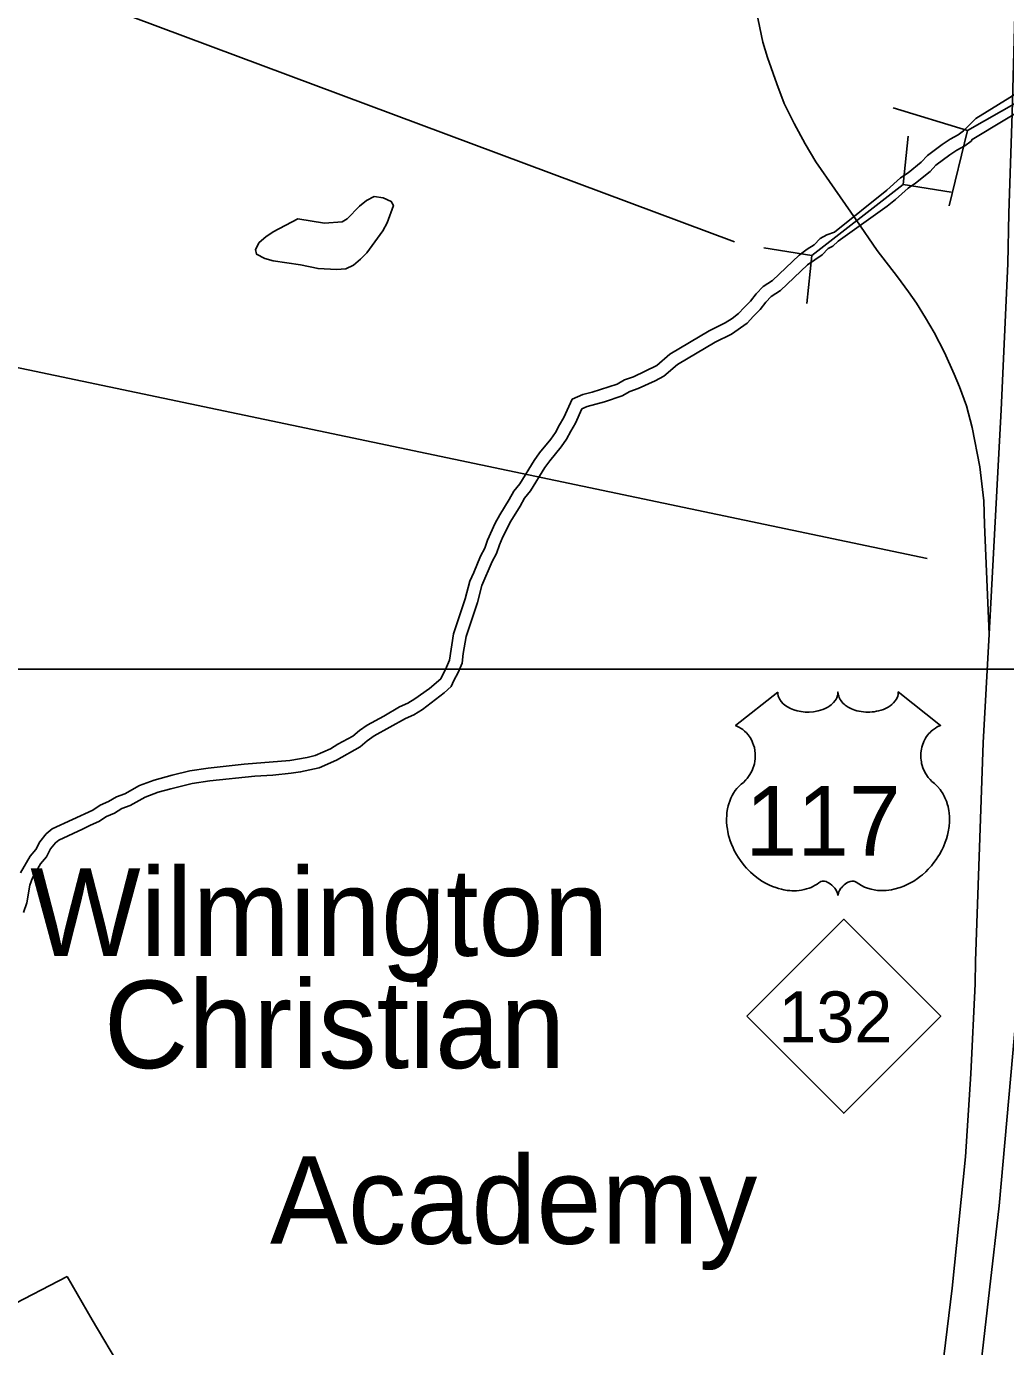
# Model space of a CAD drawing. Extents: x 2290055 to 2389491, y 66597 to 237875.
# Drawn here: x 2340192 to 2341872, y 190974 to 193239 of the extents above; entities that cross this region are included whole.
import ezdxf

# ---------------------------------------------------------------- set-up
doc = ezdxf.new("R2010")
doc.units = 0
for name, color, linetype in [('Exist Cultural Educational Facility High Label', 7, 'Continuous'), ('Exist Hydrographic Pond Under 1500 Sq Ft', 7, 'Continuous'), ('Exist Hydrographic River Shore', 7, 'Continuous'), ('Exist Road Primary Interstate Structure Ovrhead Sign CELL', 7, 'Continuous'), ('Exist Road Primary NC Shield CELL', 7, 'Continuous'), ('Exist Road Primary NC Shield Number Label', 7, 'Continuous'), ('Exist Road Primary US Divided Attributed', 7, 'Continuous'), ('Exist Road Primary US Shield CELL', 7, 'Continuous'), ('Exist Road Primary US Shield Number Label', 7, 'Continuous'), ('Exist Road Primary US Structure Culvert CELL', 7, 'Continuous'), ('Exist Road Primary US Structure Culvert Number Label', 7, 'Continuous'), ('Exist Road Secondary Type 51 Attributed', 7, 'Continuous'), ('Map Preparation Inset Cut Line', 7, 'Continuous')]:
    doc.layers.add(name, color=color, linetype=linetype)

msp = doc.modelspace()

# ---------------------------------------------------------------- linework, layer by layer
at = {"layer": 'Exist Hydrographic Pond Under 1500 Sq Ft'}
msp.add_lwpolyline([(2340723.5, 192821.4), (2340692.2, 192823), (2340662, 192829.4), (2340615.2, 192836.3), (2340600.5, 192840.2), (2340586.5, 192847.6), (2340585, 192855.9), (2340591, 192867.6), (2340602.5, 192877.3), (2340615.2, 192886.1), (2340657.5, 192908.4), (2340703, 192900.9), (2340733.5, 192903.2), (2340742, 192908.2), (2340763, 192930.3), (2340775.2, 192939.9), (2340788.5, 192947), (2340803.7, 192944.7), (2340817.7, 192938.2), (2340821.5, 192931.4), (2340810.7, 192901.8), (2340803, 192888), (2340775.7, 192850), (2340765, 192839.1), (2340753, 192828.8), (2340739.7, 192822.4), (2340723.5, 192821.4)], dxfattribs=at)
at = {"layer": 'Exist Hydrographic River Shore'}
for points in [[(2341577.9, 192885.5), (2341667.7, 192957.4), (2341691.5, 192978.9), (2341704.5, 192987.3), (2341726.7, 193005.5), (2341737.5, 193017), (2341763, 193035.8), (2341776.5, 193044.9), (2341790, 193052.3), (2341799.5, 193059.3), (2341820.5, 193080.8), (2342026.9, 193207.8)], [(2342033, 193175.9), (2341814.1, 193044.6), (2341812.5, 193041.6), (2341801.7, 193033.7), (2341788, 193026.1), (2341775.7, 193018), (2341752, 193000.4), (2341742, 192989.5), (2341717.2, 192969.5), (2341704.7, 192961.3), (2341682.7, 192941.4), (2341668.5, 192930.4), (2341584.5, 192870)], [(2340235.7, 191861.9), (2340305.5, 191894.4), (2340318.5, 191902.6), (2340332.5, 191908.9), (2340346.2, 191917), (2340360.7, 191922.4), (2340386, 191936.4), (2340410.7, 191945.8), (2340441.5, 191954.4), (2340472.2, 191961.5), (2340503.7, 191966), (2340565.2, 191972.9), (2340643.5, 191979.3), (2340673.2, 191984.3), (2340687.2, 191987.8), (2340713.2, 191999.6), (2340726, 192007.2), (2340752, 192021.1), (2340763, 192030.6), (2340776.5, 192040), (2340805, 192055.5), (2340832, 192071.4), (2340846.2, 192077.5), (2340858.2, 192085.2), (2340883, 192103.1), (2340902.5, 192119.4), (2340912.7, 192139.7), (2340917.5, 192151.7), (2340924.5, 192196.9), (2340944.2, 192256.5), (2340952.5, 192287.2), (2340959.5, 192301.8), (2340970.7, 192330.1), (2340978.2, 192343.3), (2340982.7, 192357.3), (2340996, 192386.6), (2341003.7, 192400.7), (2341020.2, 192426.9), (2341028, 192441.4), (2341038.2, 192454.1), (2341062.7, 192493.9), (2341072.2, 192506.8), (2341091.7, 192530.5), (2341099.5, 192541.8), (2341106.2, 192555), (2341114, 192567.9), (2341128.2, 192598.9), (2341146.5, 192607.3), (2341162.5, 192611.1), (2341205, 192625.1), (2341218, 192632.2), (2341233, 192637.6), (2341273.2, 192656.8), (2341295.5, 192676.4), (2341363.2, 192716.5), (2341390.5, 192729.8), (2341402.5, 192737.5), (2341413.5, 192745.8), (2341423, 192756.5), (2341434, 192767.1), (2341443.5, 192779.9), (2341456, 192792.3), (2341472, 192802.8), (2341517.5, 192846.1), (2341531, 192856.2), (2341543, 192863.8), (2341553.5, 192875), (2341565, 192881.1), (2341577.9, 192885.5)], [(2341584.5, 192870), (2341575.2, 192861.7), (2341567.2, 192857.4), (2341557.2, 192846.6), (2341531.7, 192829.5), (2341485.5, 192785.3), (2341469.7, 192775.1), (2341460.2, 192765.5), (2341450.7, 192752.7), (2341439, 192741.3), (2341428.5, 192729.4), (2341401.5, 192710.6), (2341373.5, 192697.1), (2341309, 192658.8), (2341285.5, 192638.4), (2341270.2, 192630.5), (2341241.5, 192617.2), (2341227, 192612), (2341213.7, 192604.9), (2341183.5, 192594.5), (2341153.7, 192586.5), (2341144.7, 192582.3), (2341133.5, 192557.7), (2341125.5, 192544.4), (2341118.5, 192530.6), (2341109.2, 192517.1), (2341089.5, 192493.4), (2341081, 192481.7), (2341056.5, 192441.7), (2341046.5, 192429.2), (2341039, 192415.5)], [(2341039, 192415.5), (2341023, 192389.7), (2341009, 192362.8), (2341003.2, 192349.5), (2340998.5, 192334.5), (2340990.7, 192320.7), (2340973.2, 192279.6), (2340965.5, 192250.3), (2340946, 192192.3), (2340941, 192162.8), (2340939.2, 192146.3), (2340932.7, 192130.3), (2340925, 192116.3), (2340920.5, 192106.2), (2340908.5, 192095.3), (2340871, 192067), (2340856.5, 192057.9), (2340842, 192051.6), (2340788.5, 192021.4), (2340776.5, 192013.2), (2340764.2, 192002.9), (2340723.5, 191980.2), (2340694.2, 191966.8), (2340662.2, 191959.7), (2340646.2, 191957.5), (2340614.7, 191954.4), (2340583.5, 191952.6), (2340506.5, 191944.2), (2340476.2, 191939.9), (2340439.5, 191930.9), (2340417.5, 191924.8), (2340395.5, 191916.7), (2340370, 191902.4), (2340355.7, 191897), (2340342.7, 191889.3), (2340329, 191883.2), (2340315.7, 191874.8), (2340301.5, 191868.7), (2340288.2, 191861.8), (2340247.2, 191842.9), (2340241.5, 191838.3), (2340233.2, 191827.8), (2340226.2, 191814.3), (2340216, 191802.3), (2340202, 191777.9), (2340197.5, 191765.3), (2340192.5, 191735.3), (2340187, 191718.5)], [(2340181.7, 191786.7), (2340198.2, 191815.3), (2340207.7, 191826.7), (2340215, 191839.8), (2340225.7, 191853.7), (2340235.7, 191861.9)]]:
    msp.add_lwpolyline(points, dxfattribs=at)
at = {"layer": 'Exist Road Primary Interstate Structure Ovrhead Sign CELL'}
msp.add_lwpolyline([(2341737.2, 192325.7), (2339834.7, 192724.9), (2337501.2, 192939.2), (2336043, 193323.6)], dxfattribs=at)
at = {"layer": 'Exist Road Primary NC Shield CELL'}
msp.add_lwpolyline([(2341427.5, 191540.7), (2341594, 191707.2), (2341760.5, 191540.7), (2341594, 191374.2)], close=True, dxfattribs=at)
at = {"layer": 'Exist Road Primary US Divided Attributed'}
for points in [[(2341900.2, 193680.6), (2341895.8, 193574.4), (2341882.8, 193089.2), (2341877.1, 192918.1), (2341875.2, 192831.5), (2341864.1, 192580.9), (2341843.4, 192196)], [(2341444, 193263.5), (2341455, 193211.2), (2341463.1, 193185), (2341479, 193139.8), (2341491.6, 193106.4), (2341508.8, 193072), (2341527.8, 193037.3), (2341546.3, 193006.3), (2341578.9, 192959.3), (2341615, 192906.9), (2341651.5, 192854.1), (2341686.2, 192808.7), (2341705, 192783.3), (2341718.6, 192764), (2341734.4, 192738.9), (2341749, 192713.6), (2341766.6, 192679.3), (2341783.6, 192642), (2341792.8, 192620.5), (2341804.6, 192587.8), (2341814.4, 192550.5), (2341827.7, 192483.3), (2341834.4, 192424.7), (2341835.6, 192384.2), (2341843.4, 192196)], [(2341843.4, 192196), (2341833.4, 192009.6), (2341820, 191635), (2341819.3, 191596.1), (2341811.8, 191441.7), (2341802.7, 191299.6), (2341779.9, 191074.3), (2341736.7, 190718.2), (2341724.1, 190604.3)], [(2341790.8, 190596.2), (2341819, 190863), (2341825.8, 190911.7), (2341844, 191071.4), (2341860.6, 191215.5), (2341907, 191732.9), (2341912.1, 191926.7), (2341915.5, 191984.9)]]:
    msp.add_lwpolyline(points, dxfattribs=at)
at = {"layer": 'Exist Road Primary US Shield CELL'}
msp.add_lwpolyline([(2341480.6, 192096.8), (2341480.8, 192093.8), (2341481.5, 192090.3), (2341482.1, 192088.5), (2341483.8, 192085), (2341486.5, 192080.8), (2341490.3, 192076.8), (2341494.6, 192073.2), (2341497.5, 192071.3), (2341502.5, 192068.7), (2341508.1, 192066.3), (2341514.3, 192064.5), (2341520.7, 192063.2), (2341527.6, 192062.5), (2341534.5, 192062.3), (2341541.9, 192062.9), (2341550.1, 192064.5), (2341553.9, 192065.5), (2341558.2, 192066.9), (2341562.1, 192068.5), (2341566.4, 192070.9), (2341569.9, 192073.1), (2341572.6, 192075), (2341576.4, 192078.7), (2341579.5, 192082.5), (2341580.8, 192084.7), (2341581.9, 192086.7), (2341583.4, 192091.1), (2341583.8, 192093), (2341584.1, 192097), (2341584.4, 192093.6), (2341584.7, 192091.5), (2341585.3, 192089.5), (2341586.1, 192087.3), (2341587.7, 192084.2), (2341589.4, 192081.7), (2341592.6, 192077.9), (2341594.6, 192076), (2341596.5, 192074.5), (2341601.4, 192071.1), (2341607.1, 192068.2), (2341609.9, 192067), (2341612.8, 192065.9), (2341616.5, 192064.8), (2341620.3, 192063.9), (2341624.1, 192063.3), (2341627.9, 192062.7), (2341631.8, 192062.4), (2341635.1, 192062.3), (2341639, 192062.4), (2341642.6, 192062.6), (2341646.3, 192063), (2341650.4, 192063.7), (2341653.7, 192064.4), (2341658.1, 192065.6), (2341662, 192067), (2341665.5, 192068.5), (2341670, 192070.9), (2341673.6, 192073.1), (2341676.2, 192075.3), (2341679.4, 192078.2), (2341682.4, 192081.6), (2341684.1, 192084.1), (2341685.4, 192086.8), (2341686.5, 192089.5), (2341687.2, 192092.4), (2341687.6, 192094.9), (2341687.6, 192097.1), (2341760, 192039.4), (2341758.3, 192038.8), (2341754.3, 192036.9), (2341751.2, 192035), (2341746.3, 192031.5), (2341744.1, 192029.6), (2341742, 192027.6), (2341740, 192025.5), (2341738.3, 192023.4), (2341736.2, 192020.5), (2341734.3, 192017.6), (2341732.5, 192014.4), (2341731.1, 192011.7), (2341728.9, 192005.8), (2341727.8, 192002.2), (2341727.2, 191999), (2341726.3, 191992.6), (2341726.1, 191989.5), (2341726.1, 191986.5), (2341726.3, 191983.3), (2341726.6, 191980.2), (2341727.1, 191977), (2341727.6, 191974.2), (2341728.5, 191970.7), (2341729.8, 191966.7), (2341731.4, 191962.8), (2341734.7, 191956.5), (2341738.9, 191950.1), (2341742, 191946.5), (2341745, 191943.4), (2341749.4, 191939.7), (2341751.8, 191937.5), (2341754.6, 191934.8), (2341759.2, 191929.5), (2341761, 191927), (2341762.8, 191924.2), (2341764.6, 191921.4), (2341766.3, 191918.3), (2341767.6, 191915.6), (2341770.2, 191909.4), (2341772, 191903.4), (2341772.9, 191900.2), (2341774.2, 191893.1), (2341774.7, 191889.6), (2341775.3, 191882.7), (2341775.3, 191874.3), (2341774.7, 191866.4), (2341773.2, 191857.1), (2341771.9, 191851.5), (2341770, 191845.1), (2341768.2, 191839.5), (2341764.9, 191831.2), (2341762, 191825.3), (2341758.2, 191818.2), (2341755.6, 191814), (2341752.5, 191809.5), (2341748.7, 191804.3), (2341744.3, 191798.7), (2341738.9, 191792.9), (2341734.6, 191788.5), (2341729, 191783.5), (2341725.6, 191780.7), (2341720.7, 191777), (2341714, 191772.6), (2341707.5, 191768.7), (2341701.9, 191765.9), (2341696.9, 191763.7), (2341690.5, 191761.3), (2341679.8, 191758.4), (2341675.9, 191757.5), (2341671.3, 191756.9), (2341667, 191756.4), (2341662.8, 191756.2), (2341657.2, 191756.2), (2341651.6, 191756.6), (2341646.3, 191757.4), (2341640.8, 191758.5), (2341635, 191760.2), (2341629.8, 191762.3), (2341624.5, 191764.9), (2341615.5, 191770.5), (2341612.9, 191771.9), (2341611.5, 191772.3), (2341608, 191772.5), (2341604.8, 191771.8), (2341601.5, 191770.5), (2341599.4, 191769.4), (2341596.8, 191767.6), (2341594.7, 191766), (2341592.2, 191763.7), (2341590.5, 191761.7), (2341589.2, 191760.2), (2341586.7, 191756.2), (2341585.8, 191754.3), (2341584.9, 191751.9), (2341584.1, 191748.3), (2341582.9, 191752.8), (2341581.6, 191755.8), (2341580, 191758.4), (2341578.4, 191760.6), (2341575.9, 191763.5), (2341573.7, 191765.7), (2341570.9, 191767.9), (2341568, 191769.7), (2341565.7, 191770.9), (2341563.6, 191771.7), (2341561, 191772.3), (2341558.8, 191772.5), (2341557.1, 191772.5), (2341554.7, 191771.9), (2341551.4, 191769.6), (2341548.3, 191767.4), (2341544.9, 191765.3), (2341540.9, 191763.2), (2341537.9, 191761.8), (2341534.4, 191760.5), (2341530.3, 191759.1), (2341525.9, 191757.9), (2341521.3, 191757), (2341517.3, 191756.4), (2341513, 191756), (2341509.1, 191755.9), (2341505.1, 191755.9), (2341501.3, 191756.2), (2341496.9, 191756.6), (2341491.4, 191757.4), (2341486.9, 191758.4), (2341482.1, 191759.7), (2341477.2, 191761.3), (2341471.9, 191763.3), (2341465.3, 191766.1), (2341460.8, 191768.5), (2341453.5, 191772.6), (2341445.1, 191778.5), (2341438.7, 191783.7), (2341434, 191787.9), (2341427.1, 191794.9), (2341423.1, 191799.5), (2341416.8, 191807.7), (2341412.7, 191813.6), (2341410.1, 191818), (2341406.2, 191825), (2341404.1, 191829.4), (2341401.4, 191835.8), (2341399.2, 191841.7), (2341397.4, 191847.2), (2341396.5, 191850.8), (2341395.1, 191857), (2341394.3, 191861.4), (2341393.4, 191867.4), (2341393, 191873.8), (2341392.9, 191879.6), (2341393.1, 191884.5), (2341393.6, 191890.2), (2341394.6, 191896.2), (2341395.7, 191901.4), (2341396.8, 191905.1), (2341398.3, 191909.6), (2341400.3, 191914.6), (2341402.7, 191919.4), (2341405, 191923.4), (2341407.9, 191927.7), (2341410.7, 191931.3), (2341414.4, 191935.3), (2341418.2, 191939), (2341421.8, 191941.9), (2341426, 191946), (2341428.1, 191948.4), (2341430.8, 191951.9), (2341432.9, 191955.1), (2341434.5, 191958), (2341436.7, 191962.2), (2341438.1, 191965.4), (2341439.7, 191970.2), (2341440.6, 191973.7), (2341441.4, 191978.1), (2341442, 191982.2), (2341442.2, 191987.4), (2341442, 191991.6), (2341441.5, 191996.6), (2341440.6, 192001.4), (2341439.4, 192005.6), (2341437.6, 192010.4), (2341436, 192013.9), (2341433.2, 192018.7), (2341430.1, 192023.1), (2341426.9, 192026.7), (2341423.7, 192029.9), (2341420.7, 192032.3), (2341417.7, 192034.3), (2341414.1, 192036.6), (2341410.5, 192038.3), (2341408.3, 192039.2)], close=True, dxfattribs=at)
at = {"layer": 'Exist Road Primary US Structure Culvert CELL'}
for p, q in [((2342082.1, 193217.4), (2341806.3, 193060.1)), ((2341678.8, 193098.8), (2341806.3, 193060.1)), ((2341704.4, 193050), (2341696.1, 192967.2)), ((2341774.7, 192930.7), (2341806.3, 193060.1)), ((2341696.1, 192967.2), (2341539.1, 192845.8)), ((2341778.4, 192954.4), (2341696.1, 192967.2)), ((2341456.9, 192858.6), (2341539.1, 192845.8)), ((2341530.8, 192763), (2341539.1, 192845.8))]:
    msp.add_line(p, q, dxfattribs=at)
at = {"layer": 'Exist Road Primary US Structure Culvert Number Label'}
msp.add_lwpolyline([(2341406.5, 192868.8), (2339156.2, 193709.4), (2336468.7, 194042)], dxfattribs=at)
at = {"layer": 'Exist Road Secondary Type 51 Attributed'}
for points in [[(2340261.5, 191094.3), (2340158.2, 191040.4), (2340106.8, 191005.5), (2340052.5, 190957.4), (2340011.7, 190909.5), (2339975.8, 190865)], [(2340487, 190525.5), (2340479.6, 190575.7), (2340463.6, 190651.3), (2340445.3, 190718.1), (2340424.7, 190789.6), (2340388, 190870.2), (2340355.5, 190934), (2340304.7, 191019.7), (2340261.5, 191094.3)]]:
    msp.add_lwpolyline(points, dxfattribs=at)
at = {"layer": 'Map Preparation Inset Cut Line'}
for points in [[(2380407.7, 211640.5), (2380407.7, 192135.8), (2313126.6, 192135.8), (2313126.6, 211640.5), (2321069.7, 211640.5), (2345338.5, 211640.5)], [(2334313.2, 192135.8), (2334313.2, 208219.9), (2345070.4, 208219.9), (2345070.4, 203348), (2354753, 203348), (2354753, 199924.5), (2369645.2, 199924.5), (2369645.2, 192135.8), (2354753, 192135.8)], [(2374088.6, 192135.8), (2313126.6, 192135.8), (2313126.6, 149726.2), (2353934.7, 149726.2), (2375181.1, 184193.5), (2380407.7, 192135.8)], [(2334313.2, 182878.6), (2352349.2, 182878.6), (2352349.2, 192135.8), (2334313.2, 192135.8)]]:
    msp.add_lwpolyline(points, close=True, dxfattribs=at)

# ---------------------------------------------------------------- texts
at = {"layer": 'Exist Cultural Educational Facility High Label'}
for s, p in [('Wilmington', (2340198.3, 191644.2)), ('Christian', (2340324.6, 191451.7)), ('Academy', (2340609.5, 191150.4))]:
    msp.add_text(s, height=150, dxfattribs=at).set_placement(p)
at = {"layer": 'Exist Road Primary NC Shield Number Label'}
msp.add_text('132', height=87.5, dxfattribs=at).set_placement((2341482, 191495.8))
at = {"layer": 'Exist Road Primary US Shield Number Label'}
msp.add_text('117', height=119.53, dxfattribs=at).set_placement((2341425, 191816))

doc.saveas('drawing.dxf')
